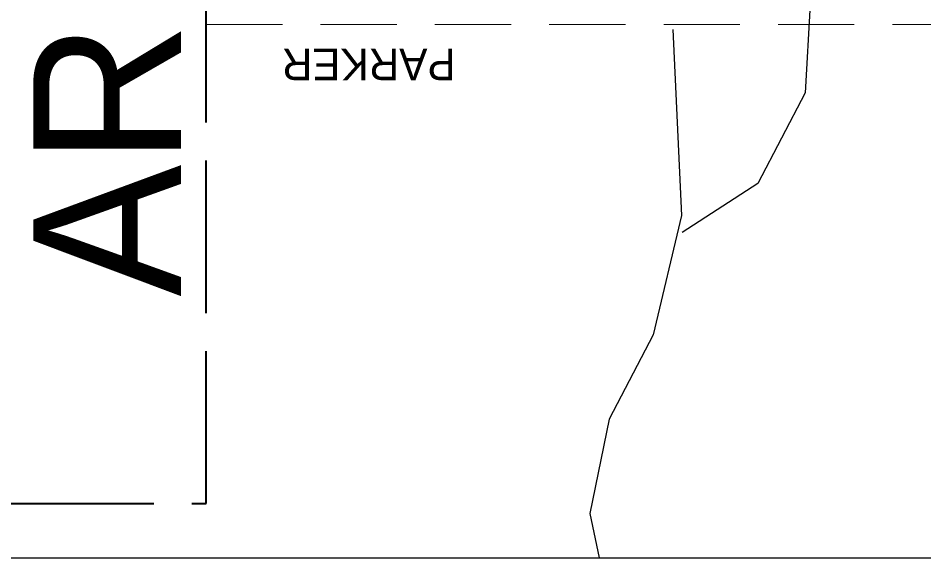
# Model space of a CAD drawing. Extents: x 2363323 to 2367082, y 6956018 to 6980837.
# Drawn here: x 2365930.2 to 2366076.4, y 6956633 to 6956720 of the extents above; entities that cross this region are included whole.
import ezdxf

# ---------------------------------------------------------------- set-up
doc = ezdxf.new("R2010")
doc.units = 0
doc.header["$LTSCALE"] = 4.1
doc.linetypes.add('LONG_DASHED', pattern=[7.5, 6, -1.5])
doc.linetypes.add('MEDIUM_DASHED', pattern=[4.5, 3, -1.5])
doc.layers.add('62', color=7, linetype='Continuous', lineweight=13)
doc.layers.add('63', color=7, linetype='Continuous', lineweight=13)

msp = doc.modelspace()

# ---------------------------------------------------------------- linework, layer by layer
at = {"layer": '62', "linetype": 'MEDIUM_DASHED'}
msp.add_line((2365960.571, 6956719.006), (2366146.277, 6956719.029), dxfattribs=at)
at = {"layer": '62', "lineweight": 25}
for points in [[(2365769.011, 6956632.956), (2366234.284, 6956632.956), (2366234.284, 6957082.548), (2365769.009, 6957082.548)], [(2366058.005, 6956722.312), (2366057.218, 6956708.001), (2366049.586, 6956693.352), (2366037.369, 6956685.456)], [(2366035.839, 6956718.195), (2366037.256, 6956688.2), (2366032.666, 6956668.916), (2366025.601, 6956655.346), (2366022.453, 6956640.09), (2366023.959, 6956632.956)]]:
    msp.add_lwpolyline(points, dxfattribs=at)
at = {"layer": '62', "linetype": 'LONG_DASHED', "lineweight": 40}
msp.add_lwpolyline([(2365896.754, 6956641.712), (2365960.57, 6956641.71), (2365960.57, 6956815.562), (2365896.755, 6956815.562), (2365896.754, 6956641.395)], dxfattribs=at)
at = {"layer": '63', "linetype": 'MEDIUM_DASHED'}
msp.add_line((2365960.571, 6956719.006), (2366146.277, 6956719.029), dxfattribs=at)
at = {"layer": '63', "lineweight": 25}
for points in [[(2365769.011, 6956632.956), (2366234.284, 6956632.956), (2366234.284, 6957082.548), (2365769.009, 6957082.548)], [(2366058.005, 6956722.312), (2366057.218, 6956708.001), (2366049.586, 6956693.352), (2366037.369, 6956685.456)], [(2366035.839, 6956718.195), (2366037.256, 6956688.2), (2366032.666, 6956668.916), (2366025.601, 6956655.346), (2366022.453, 6956640.09), (2366023.959, 6956632.956)]]:
    msp.add_lwpolyline(points, dxfattribs=at)
at = {"layer": '63', "linetype": 'LONG_DASHED', "lineweight": 40}
msp.add_lwpolyline([(2365896.754, 6956641.712), (2365960.57, 6956641.71), (2365960.57, 6956815.562), (2365896.755, 6956815.562), (2365896.754, 6956641.395)], dxfattribs=at)

# ---------------------------------------------------------------- texts
at = {"layer": '62'}
for s, height, rotation, p in [('AREA', 23.83, 90, (2365956.474, 6956675.127)), ('PARKER', 5.099, 180, (2366000.802, 6956715.113))]:
    msp.add_text(s, height=height, rotation=rotation, dxfattribs=at).set_placement(p)
at = {"layer": '63'}
for s, height, rotation, p in [('AREA', 23.83, 90, (2365956.474, 6956675.127)), ('PARKER', 5.099, 180, (2366000.802, 6956715.113))]:
    msp.add_text(s, height=height, rotation=rotation, dxfattribs=at).set_placement(p)

doc.saveas('drawing.dxf')
